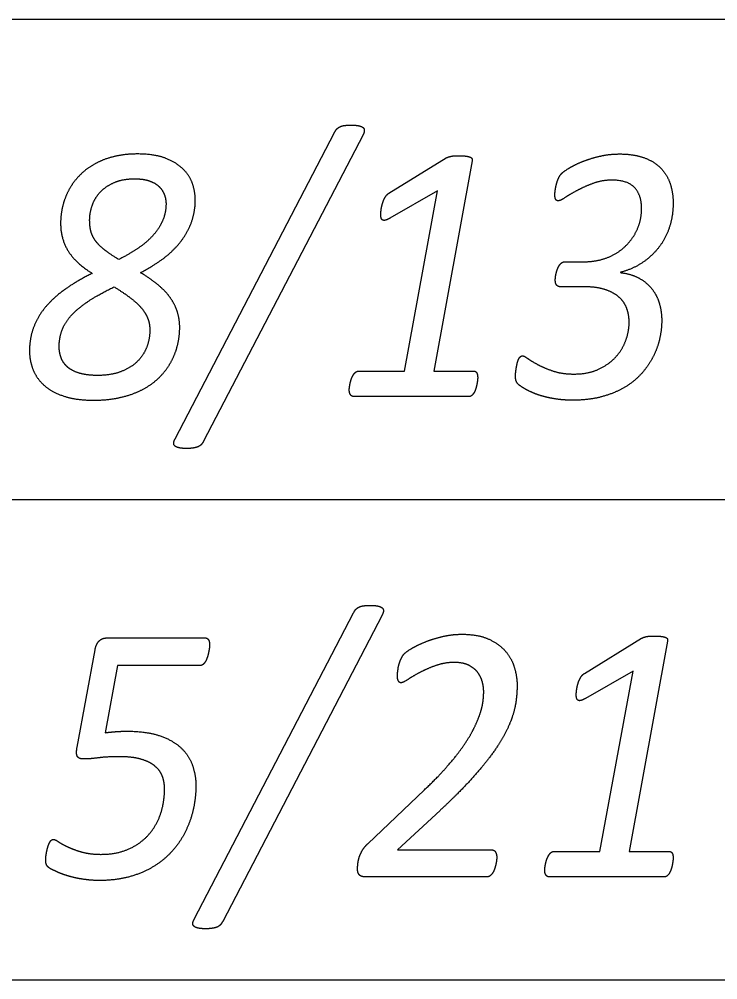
# Model space of a CAD drawing. Extents: x -14196 to 143, y -6096 to 28.
# Drawn here: x 84.68 to 85.044, y -5.329 to -4.829 of the extents above; entities that cross this region are included whole.
import ezdxf

# ---------------------------------------------------------------- set-up
doc = ezdxf.new("R2010")
doc.units = 0
doc.layers.add('RS_Raster1', color=7, linetype='Continuous')
doc.layers.add('SH_Text', color=7, linetype='Continuous')

msp = doc.modelspace()

# ---------------------------------------------------------------- linework, layer by layer
at = {"layer": 'RS_Raster1'}
for p, q in [((81.09453, -4.82886), (94.54453, -4.82886)), ((81.09453, -5.07886), (94.54453, -5.07886)), ((81.09453, -5.32886), (94.54453, -5.32886))]:
    msp.add_line(p, q, dxfattribs=at)
at = {"layer": 'SH_Text'}
for p, q in [((84.76137, -5.0473), (84.8443, -4.88783)), ((84.8592, -4.88898), (84.77616, -5.04845)), ((84.87261, -4.91942), (84.90236, -4.9011)), ((84.75662, -4.92499), (84.75662, -4.92499)), ((84.96429, -4.95511), (84.97424, -4.95511)), ((84.99312, -4.96057), (84.99312, -4.96077)), ((84.97433, -4.96814), (84.9621, -4.96814)), ((84.76374, -4.98936), (84.76374, -4.98936)), ((85.01458, -4.98566), (85.01458, -4.98566)), ((84.7482, -4.99071), (84.7482, -4.99071)), ((84.91881, -5.0155), (84.91881, -5.0155)), ((84.91421, -5.0253), (84.85434, -5.0253)), ((84.7713, -5.2973), (84.85423, -5.13783)), ((84.86913, -5.13898), (84.7861, -5.29845)), ((84.72607, -5.15089), (84.77681, -5.15089)), ((84.97433, -5.16942), (85.00408, -5.1511)), ((84.71033, -5.20784), (84.71969, -5.15714)), ((84.77217, -5.22794), (84.77217, -5.22794)), ((84.8616, -5.25804), (84.89108, -5.23)), ((84.92874, -5.26517), (84.92874, -5.26517)), ((85.02052, -5.2655), (85.02052, -5.2655)), ((84.92369, -5.2753), (84.86038, -5.2753)), ((85.01592, -5.2753), (84.95605, -5.2753))]:
    msp.add_line(p, q, dxfattribs=at)
for points in [[(84.91591, -4.90264), (84.89592, -5.01204), (84.9166, -5.01204)], [(84.85683, -5.01204), (84.8807, -5.01204), (84.89794, -4.91826), (84.87312, -4.93246)], [(85.01763, -5.15264), (84.99763, -5.26204), (85.01831, -5.26204)], [(84.77415, -5.16533), (84.73136, -5.16533), (84.725, -5.20025)], [(84.95855, -5.26204), (84.98242, -5.26204), (84.99966, -5.16826), (84.97484, -5.18246)], [(84.89922, -5.24068), (84.87704, -5.26122), (84.92599, -5.26122)]]:
    msp.add_lwpolyline(points, dxfattribs=at)
for points in [[(84.84567, -4.88586), (84.84642, -4.88514), (84.84743, -4.88471)], [(84.84743, -4.88471), (84.84845, -4.88427), (84.84986, -4.88413)], [(84.84986, -4.88413), (84.85127, -4.88399), (84.85313, -4.88399)], [(84.85313, -4.88399), (84.85545, -4.88399), (84.85697, -4.88432)], [(84.85697, -4.88432), (84.85849, -4.88466), (84.85915, -4.88524)], [(84.8443, -4.88783), (84.84492, -4.88658), (84.84567, -4.88586)], [(84.85915, -4.88524), (84.85982, -4.88581), (84.85982, -4.88677)], [(84.85982, -4.88677), (84.85982, -4.88774), (84.8592, -4.88898)], [(84.7419, -4.89901), (84.73473, -4.89901), (84.72903, -4.9005)], [(84.7566, -4.90132), (84.75084, -4.89901), (84.7419, -4.89901)], [(84.90476, -4.90024), (84.90556, -4.90004), (84.90667, -4.9)], [(84.90667, -4.9), (84.90778, -4.89995), (84.90929, -4.89995)], [(84.90929, -4.89995), (84.91149, -4.89995), (84.91286, -4.90014)], [(84.98218, -4.90021), (84.98727, -4.89901), (84.99266, -4.89901)], [(84.99266, -4.89901), (84.99965, -4.89901), (85.00491, -4.90079)], [(84.71887, -4.90459), (84.7144, -4.90719), (84.71118, -4.91065)], [(84.72903, -4.9005), (84.72333, -4.90199), (84.71887, -4.90459)], [(84.76577, -4.90714), (84.76236, -4.90363), (84.7566, -4.90132)], [(84.90236, -4.9011), (84.90281, -4.90081), (84.90338, -4.90062)], [(84.90338, -4.90062), (84.90396, -4.90043), (84.90476, -4.90024)], [(84.91286, -4.90014), (84.91423, -4.90033), (84.91498, -4.90067)], [(84.91498, -4.90067), (84.91573, -4.90101), (84.91586, -4.90154)], [(84.91586, -4.90154), (84.916, -4.90207), (84.91591, -4.90264)], [(84.96613, -4.90652), (84.96896, -4.90475), (84.97303, -4.90308)], [(84.97303, -4.90308), (84.9771, -4.9014), (84.98218, -4.90021)], [(85.00491, -4.90079), (85.01018, -4.90258), (85.01363, -4.9059)], [(84.77051, -4.91484), (84.76919, -4.91065), (84.76577, -4.90714)], [(84.96078, -4.91185), (84.96144, -4.9103), (84.96233, -4.90934)], [(84.96233, -4.90934), (84.9633, -4.90829), (84.96613, -4.90652)], [(85.01363, -4.9059), (85.01708, -4.90922), (85.0188, -4.91399)], [(84.71118, -4.91065), (84.70795, -4.91412), (84.70587, -4.91811)], [(84.72236, -4.91889), (84.72519, -4.91586), (84.72961, -4.91389)], [(84.72961, -4.91389), (84.73402, -4.91192), (84.74021, -4.91192)], [(84.74021, -4.91192), (84.74482, -4.91192), (84.74797, -4.91303)], [(84.74797, -4.91303), (84.75112, -4.91413), (84.75303, -4.91601)], [(84.77184, -4.92297), (84.77184, -4.91903), (84.77051, -4.91484)], [(84.95972, -4.91503), (84.96012, -4.91339), (84.96078, -4.91185)], [(84.97895, -4.91431), (84.97435, -4.916), (84.97064, -4.91798)], [(84.9886, -4.91263), (84.98356, -4.91263), (84.97895, -4.91431)], [(85.00052, -4.91658), (84.99693, -4.91263), (84.9886, -4.91263)], [(85.0188, -4.91399), (85.02052, -4.91876), (85.02052, -4.92464)], [(84.70587, -4.91811), (84.7038, -4.92211), (84.70278, -4.92643)], [(84.71821, -4.92581), (84.71953, -4.92192), (84.72236, -4.91889)], [(84.75303, -4.91601), (84.75493, -4.91788), (84.75577, -4.92023)], [(84.87059, -4.92162), (84.87138, -4.92018), (84.87261, -4.91942)], [(84.95897, -4.92034), (84.95897, -4.91957), (84.95915, -4.91812)], [(84.95915, -4.91812), (84.95933, -4.91667), (84.95972, -4.91503)], [(84.97064, -4.91798), (84.96692, -4.91995), (84.96431, -4.92169)], [(85.00411, -4.9274), (85.00411, -4.92054), (85.00052, -4.91658)], [(84.75662, -4.92499), (84.75662, -4.92951), (84.75494, -4.93351)], [(84.75577, -4.92023), (84.75662, -4.92259), (84.75662, -4.92499)], [(84.76976, -4.93481), (84.77184, -4.92932), (84.77184, -4.92297)], [(84.8686, -4.92781), (84.86882, -4.92623), (84.86931, -4.92465)], [(84.86931, -4.92465), (84.86979, -4.92306), (84.87059, -4.92162)], [(84.95941, -4.9226), (84.95897, -4.92178), (84.95897, -4.92034)], [(84.96064, -4.92342), (84.95985, -4.92342), (84.95941, -4.9226)], [(84.96431, -4.92169), (84.9617, -4.92342), (84.96064, -4.92342)], [(85.02052, -4.92464), (85.02052, -4.93138), (85.01853, -4.93731)], [(84.70278, -4.92643), (84.70176, -4.93076), (84.70176, -4.93509)], [(84.71688, -4.93336), (84.71688, -4.92971), (84.71821, -4.92581)], [(84.86838, -4.93045), (84.86838, -4.92939), (84.8686, -4.92781)], [(85.00189, -4.93812), (85.00411, -4.9331), (85.00411, -4.9274)], [(84.71746, -4.93894), (84.71688, -4.93644), (84.71688, -4.93336)], [(84.75494, -4.93351), (84.75325, -4.9375), (84.75011, -4.94111)], [(84.764, -4.94496), (84.76768, -4.94029), (84.76976, -4.93481)], [(84.8686, -4.93237), (84.86838, -4.9316), (84.86838, -4.93045)], [(84.86939, -4.93342), (84.86882, -4.93313), (84.8686, -4.93237)], [(84.87084, -4.93347), (84.86996, -4.93371), (84.86939, -4.93342)], [(84.87312, -4.93246), (84.87171, -4.93323), (84.87084, -4.93347)], [(84.70176, -4.93509), (84.70176, -4.94308), (84.70565, -4.94943)], [(84.71962, -4.9438), (84.71803, -4.94144), (84.71746, -4.93894)], [(84.99573, -4.94695), (84.99968, -4.94314), (85.00189, -4.93812)], [(85.01853, -4.93731), (85.01655, -4.94323), (85.01288, -4.94786)], [(84.72418, -4.94856), (84.72121, -4.94616), (84.71962, -4.9438)], [(84.75011, -4.94111), (84.74697, -4.94472), (84.74241, -4.94784)], [(84.75506, -4.95352), (84.76033, -4.94962), (84.764, -4.94496)], [(84.70565, -4.94943), (84.70954, -4.95578), (84.71821, -4.96117)], [(84.732, -4.95395), (84.72714, -4.95097), (84.72418, -4.94856)], [(84.74241, -4.94784), (84.73785, -4.95097), (84.732, -4.95395)], [(84.98629, -4.95294), (84.99179, -4.95077), (84.99573, -4.94695)], [(85.01288, -4.94786), (85.00921, -4.95248), (85.00417, -4.9558)], [(84.74332, -4.96079), (84.74979, -4.95742), (84.75506, -4.95352)], [(84.97424, -4.95511), (84.9808, -4.95511), (84.98629, -4.95294)], [(84.95972, -4.96091), (84.95998, -4.9599), (84.96038, -4.95885)], [(84.96038, -4.95885), (84.96077, -4.9578), (84.96135, -4.95693)], [(84.96135, -4.95693), (84.96192, -4.95607), (84.96262, -4.95559)], [(84.96262, -4.95559), (84.96333, -4.95511), (84.96429, -4.95511)], [(85.00417, -4.9558), (84.99913, -4.95913), (84.99312, -4.96057)], [(84.71821, -4.96117), (84.71034, -4.96502), (84.70423, -4.96935)], [(84.75269, -4.96733), (84.7488, -4.96406), (84.74332, -4.96079)], [(84.95919, -4.96469), (84.95919, -4.96402), (84.95932, -4.96297)], [(84.95994, -4.96733), (84.95919, -4.96651), (84.95919, -4.96469)], [(84.95932, -4.96297), (84.95945, -4.96192), (84.95972, -4.96091)], [(84.99312, -4.96077), (84.99895, -4.96144), (85.00306, -4.96379)], [(85.00306, -4.96379), (85.00716, -4.96615), (85.00973, -4.96956)], [(84.70423, -4.96935), (84.69813, -4.97368), (84.69397, -4.97864)], [(84.71571, -4.97599), (84.7212, -4.97224), (84.72962, -4.9682)], [(84.72962, -4.9682), (84.73466, -4.97127), (84.73824, -4.97402)], [(84.75901, -4.97411), (84.75658, -4.9706), (84.75269, -4.96733)], [(84.9621, -4.96814), (84.96069, -4.96814), (84.95994, -4.96733)], [(84.98505, -4.96959), (84.9806, -4.96814), (84.97433, -4.96814)], [(84.99229, -4.97348), (84.98951, -4.97103), (84.98505, -4.96959)], [(85.00973, -4.96956), (85.01229, -4.97297), (85.01344, -4.97715)], [(84.73824, -4.97402), (84.74182, -4.97676), (84.74404, -4.97945)], [(84.76259, -4.98138), (84.76144, -4.97763), (84.75901, -4.97411)], [(84.99635, -4.97931), (84.99507, -4.97594), (84.99229, -4.97348)], [(84.69397, -4.97864), (84.68981, -4.98359), (84.68769, -4.98927)], [(84.70694, -4.98349), (84.71022, -4.97974), (84.71571, -4.97599)], [(84.74404, -4.97945), (84.74625, -4.98215), (84.74722, -4.98489)], [(84.99763, -4.98652), (84.99763, -4.98267), (84.99635, -4.97931)], [(85.01344, -4.97715), (85.01458, -4.98133), (85.01458, -4.98566)], [(84.70234, -4.99114), (84.70366, -4.98725), (84.70694, -4.98349)], [(84.74722, -4.98489), (84.7482, -4.98763), (84.7482, -4.99071)], [(84.76374, -4.98936), (84.76374, -4.98513), (84.76259, -4.98138)], [(84.68769, -4.98927), (84.68557, -4.99494), (84.68557, -5.00149)], [(84.76268, -4.99822), (84.76374, -4.99369), (84.76374, -4.98936)], [(84.99591, -4.996), (84.99763, -4.99124), (84.99763, -4.98652)], [(85.01458, -4.98566), (85.01458, -4.99037), (85.01348, -4.99527)], [(84.70101, -4.99937), (84.70101, -4.99504), (84.70234, -4.99114)], [(84.7482, -4.99071), (84.7482, -4.99513), (84.74665, -4.99936)], [(84.70198, -5.00499), (84.70101, -5.00225), (84.70101, -4.99937)], [(84.74665, -4.99936), (84.7451, -5.0036), (84.74177, -5.00691)], [(84.75936, -5.00697), (84.76162, -5.00274), (84.76268, -4.99822)], [(84.99066, -5.00466), (84.99419, -5.00077), (84.99591, -4.996)], [(85.01348, -4.99527), (85.01237, -5.00017), (85.00998, -5.00478)], [(84.68557, -5.00149), (84.68557, -5.00688), (84.68755, -5.01159)], [(84.70525, -5.0098), (84.70295, -5.00773), (84.70198, -5.00499)], [(84.9399, -5.00632), (84.94029, -5.00531), (84.94086, -5.00468)], [(84.94086, -5.00468), (84.94142, -5.00406), (84.94212, -5.00406)], [(84.94212, -5.00406), (84.94292, -5.00406), (84.945, -5.00555)], [(84.98169, -5.01106), (84.98712, -5.00856), (84.99066, -5.00466)], [(85.00998, -5.00478), (85.0076, -5.0094), (85.00392, -5.01348)], [(84.7114, -5.01307), (84.70756, -5.01187), (84.70525, -5.0098)], [(84.74177, -5.00691), (84.73845, -5.01023), (84.73332, -5.01225)], [(84.75357, -5.01486), (84.75711, -5.01121), (84.75936, -5.00697)], [(84.93881, -5.01109), (84.93898, -5.00994), (84.93924, -5.00863)], [(84.93924, -5.00863), (84.9395, -5.00733), (84.9399, -5.00632)], [(84.945, -5.00555), (84.94708, -5.00703), (84.95044, -5.00881)], [(84.95044, -5.00881), (84.9538, -5.01059), (84.95836, -5.01208)], [(84.68755, -5.01159), (84.68954, -5.01631), (84.69361, -5.01977)], [(84.72101, -5.01427), (84.71525, -5.01427), (84.7114, -5.01307)], [(84.73332, -5.01225), (84.72818, -5.01427), (84.72101, -5.01427)], [(84.74503, -5.02126), (84.75003, -5.01852), (84.75357, -5.01486)], [(84.85307, -5.01617), (84.85347, -5.01502), (84.854, -5.01415)], [(84.854, -5.01415), (84.85453, -5.01329), (84.85524, -5.01266)], [(84.85524, -5.01266), (84.85594, -5.01204), (84.85683, -5.01204)], [(84.9166, -5.01204), (84.91783, -5.01204), (84.91832, -5.01295)], [(84.91832, -5.01295), (84.91881, -5.01387), (84.91881, -5.0155)], [(84.93846, -5.01485), (84.93846, -5.01427), (84.93854, -5.01326)], [(84.93902, -5.0176), (84.93846, -5.01639), (84.93846, -5.01485)], [(84.93854, -5.01326), (84.93863, -5.01225), (84.93881, -5.01109)], [(84.95836, -5.01208), (84.96291, -5.01356), (84.96884, -5.01356)], [(84.96884, -5.01356), (84.97626, -5.01356), (84.98169, -5.01106)], [(85.00392, -5.01348), (85.00025, -5.01757), (84.99508, -5.0206)], [(84.69361, -5.01977), (84.69767, -5.02323), (84.70394, -5.02521)], [(84.8521, -5.02035), (84.85223, -5.01944), (84.85245, -5.01838)], [(84.85245, -5.01838), (84.85267, -5.01732), (84.85307, -5.01617)], [(84.91832, -5.0192), (84.9181, -5.0203), (84.91774, -5.02136)], [(84.91867, -5.01708), (84.91854, -5.01809), (84.91832, -5.0192)], [(84.91881, -5.0155), (84.91881, -5.01608), (84.91867, -5.01708)], [(84.94088, -5.01967), (84.93958, -5.0188), (84.93902, -5.0176)], [(84.94605, -5.02266), (84.94318, -5.02128), (84.94088, -5.01967)], [(84.73352, -5.02559), (84.74003, -5.02401), (84.74503, -5.02126)], [(84.85197, -5.02175), (84.85197, -5.02127), (84.8521, -5.02035)], [(84.85262, -5.02434), (84.85197, -5.02338), (84.85197, -5.02175)], [(84.85434, -5.0253), (84.85328, -5.0253), (84.85262, -5.02434)], [(84.91567, -5.02477), (84.915, -5.0253), (84.91421, -5.0253)], [(84.91686, -5.02333), (84.91633, -5.02425), (84.91567, -5.02477)], [(84.91774, -5.02136), (84.91739, -5.02242), (84.91686, -5.02333)], [(84.95243, -5.02504), (84.94893, -5.02404), (84.94605, -5.02266)], [(84.99508, -5.0206), (84.9899, -5.02362), (84.98327, -5.0254)], [(84.70394, -5.02521), (84.71022, -5.02718), (84.71879, -5.02718)], [(84.71879, -5.02718), (84.72702, -5.02718), (84.73352, -5.02559)], [(84.95986, -5.02661), (84.95592, -5.02604), (84.95243, -5.02504)], [(84.96823, -5.02718), (84.9638, -5.02718), (84.95986, -5.02661)], [(84.98327, -5.0254), (84.97663, -5.02718), (84.96823, -5.02718)], [(84.76124, -5.051), (84.76057, -5.05037), (84.76062, -5.04946)], [(84.76062, -5.04946), (84.76066, -5.04855), (84.76137, -5.0473)], [(84.77616, -5.04845), (84.77554, -5.0497), (84.77479, -5.05042)], [(84.76341, -5.05196), (84.7619, -5.05162), (84.76124, -5.051)], [(84.76732, -5.0523), (84.76492, -5.0523), (84.76341, -5.05196)], [(84.77055, -5.0521), (84.76918, -5.0523), (84.76732, -5.0523)], [(84.77298, -5.05153), (84.77192, -5.05191), (84.77055, -5.0521)], [(84.77479, -5.05042), (84.77404, -5.05114), (84.77298, -5.05153)], [(84.8556, -5.13586), (84.85635, -5.13514), (84.85737, -5.13471)], [(84.85737, -5.13471), (84.85838, -5.13427), (84.8598, -5.13413)], [(84.8598, -5.13413), (84.86121, -5.13399), (84.86306, -5.13399)], [(84.86306, -5.13399), (84.86539, -5.13399), (84.8669, -5.13432)], [(84.8669, -5.13432), (84.86842, -5.13466), (84.86909, -5.13524)], [(84.85423, -5.13783), (84.85485, -5.13658), (84.8556, -5.13586)], [(84.86909, -5.13524), (84.86975, -5.13581), (84.86975, -5.13677)], [(84.86975, -5.13677), (84.86975, -5.13774), (84.86913, -5.13898)], [(84.90037, -5.15021), (84.90533, -5.14901), (84.91064, -5.14901)], [(84.91064, -5.14901), (84.91914, -5.14901), (84.92471, -5.15161)], [(85.00648, -5.15024), (85.00728, -5.15004), (85.00839, -5.15)], [(85.00839, -5.15), (85.0095, -5.14995), (85.011, -5.14995)], [(85.011, -5.14995), (85.01321, -5.14995), (85.01458, -5.15014)], [(84.71969, -5.15714), (84.72022, -5.15397), (84.72186, -5.15243)], [(84.72186, -5.15243), (84.7235, -5.15089), (84.72607, -5.15089)], [(84.77681, -5.15089), (84.77805, -5.15089), (84.77867, -5.15175)], [(84.77867, -5.15175), (84.77929, -5.15262), (84.77929, -5.15445)], [(84.77929, -5.15445), (84.77929, -5.15512), (84.77916, -5.15618)], [(84.8844, -5.15643), (84.88728, -5.15469), (84.89135, -5.15306)], [(84.89135, -5.15306), (84.89542, -5.15142), (84.90037, -5.15021)], [(84.92471, -5.15161), (84.93029, -5.1542), (84.93352, -5.15815)], [(85.00408, -5.1511), (85.00453, -5.15081), (85.0051, -5.15062)], [(85.0051, -5.15062), (85.00568, -5.15043), (85.00648, -5.15024)], [(85.01458, -5.15014), (85.01595, -5.15033), (85.0167, -5.15067)], [(85.0167, -5.15067), (85.01745, -5.15101), (85.01758, -5.15154)], [(85.01758, -5.15154), (85.01771, -5.15207), (85.01763, -5.15264)], [(84.77876, -5.15849), (84.7785, -5.15974), (84.7781, -5.16095)], [(84.77916, -5.15618), (84.77903, -5.15724), (84.77876, -5.15849)], [(84.87945, -5.16081), (84.87993, -5.1599), (84.88055, -5.15922)], [(84.88055, -5.15922), (84.88152, -5.15816), (84.8844, -5.15643)], [(84.93352, -5.15815), (84.93675, -5.16209), (84.93804, -5.16671)], [(84.77588, -5.1647), (84.77513, -5.16533), (84.77415, -5.16533)], [(84.77717, -5.16311), (84.77664, -5.16407), (84.77588, -5.1647)], [(84.7781, -5.16095), (84.7777, -5.16215), (84.77717, -5.16311)], [(84.87741, -5.16683), (84.87755, -5.16577), (84.87786, -5.16471)], [(84.87786, -5.16471), (84.87817, -5.16365), (84.87856, -5.16269)], [(84.87856, -5.16269), (84.87896, -5.16173), (84.87945, -5.16081)], [(84.90664, -5.16368), (84.9016, -5.16368), (84.897, -5.16531)], [(84.91429, -5.16522), (84.91127, -5.16368), (84.90664, -5.16368)], [(84.87702, -5.17049), (84.87702, -5.16972), (84.87715, -5.1688)], [(84.87715, -5.1688), (84.87728, -5.16789), (84.87741, -5.16683)], [(84.88869, -5.16891), (84.88497, -5.17088), (84.88245, -5.17256)], [(84.897, -5.16531), (84.8924, -5.16695), (84.88869, -5.16891)], [(84.91896, -5.16905), (84.91731, -5.16675), (84.91429, -5.16522)], [(84.92127, -5.17399), (84.9206, -5.17135), (84.91896, -5.16905)], [(84.93804, -5.16671), (84.93932, -5.17133), (84.93932, -5.17546)], [(84.9723, -5.17162), (84.9731, -5.17018), (84.97433, -5.16942)], [(84.87754, -5.17328), (84.87702, -5.17232), (84.87702, -5.17049)], [(84.87895, -5.17425), (84.87807, -5.17425), (84.87754, -5.17328)], [(84.88245, -5.17256), (84.87993, -5.17425), (84.87895, -5.17425)], [(84.92194, -5.17892), (84.92194, -5.17662), (84.92127, -5.17399)], [(84.97032, -5.17781), (84.97054, -5.17623), (84.97102, -5.17465)], [(84.97102, -5.17465), (84.97151, -5.17306), (84.9723, -5.17162)], [(84.92158, -5.18397), (84.92194, -5.18114), (84.92194, -5.17892)], [(84.93932, -5.17546), (84.93932, -5.17941), (84.93879, -5.18354)], [(84.9701, -5.18045), (84.9701, -5.17939), (84.97032, -5.17781)], [(84.92008, -5.19027), (84.92123, -5.18681), (84.92158, -5.18397)], [(84.93879, -5.18354), (84.93826, -5.18768), (84.93671, -5.19225)], [(84.97032, -5.18237), (84.9701, -5.1816), (84.9701, -5.18045)], [(84.97111, -5.18342), (84.97054, -5.18313), (84.97032, -5.18237)], [(84.97255, -5.18347), (84.97168, -5.18371), (84.97111, -5.18342)], [(84.97484, -5.18246), (84.97343, -5.18323), (84.97255, -5.18347)], [(84.91688, -5.19792), (84.91892, -5.19374), (84.92008, -5.19027)], [(84.93671, -5.19225), (84.93516, -5.19682), (84.93237, -5.20191)], [(84.725, -5.20025), (84.7281, -5.19986), (84.73071, -5.19967)], [(84.73071, -5.19967), (84.73332, -5.19948), (84.7366, -5.19948)], [(84.7366, -5.19948), (84.74633, -5.19948), (84.7531, -5.20174)], [(84.91143, -5.20706), (84.91484, -5.2021), (84.91688, -5.19792)], [(84.7531, -5.20174), (84.75987, -5.204), (84.76411, -5.20785)], [(84.93237, -5.20191), (84.92958, -5.20701), (84.92511, -5.21293)], [(84.7105, -5.21266), (84.70971, -5.21141), (84.71033, -5.20784)], [(84.76411, -5.20785), (84.76836, -5.21169), (84.77026, -5.21693)], [(84.90301, -5.21773), (84.90802, -5.21201), (84.91143, -5.20706)], [(84.71368, -5.21392), (84.7113, -5.21392), (84.7105, -5.21266)], [(84.72151, -5.21333), (84.71713, -5.21392), (84.71368, -5.21392)], [(84.73226, -5.21274), (84.72589, -5.21274), (84.72151, -5.21333)], [(84.74358, -5.21404), (84.73907, -5.21274), (84.73226, -5.21274)], [(84.75087, -5.21765), (84.74808, -5.21534), (84.74358, -5.21404)], [(84.92511, -5.21293), (84.92064, -5.21884), (84.91431, -5.22572)], [(84.75476, -5.22304), (84.75365, -5.21996), (84.75087, -5.21765)], [(84.77026, -5.21693), (84.77217, -5.22217), (84.77217, -5.22794)], [(84.89108, -5.23), (84.898, -5.22346), (84.90301, -5.21773)], [(84.75586, -5.22948), (84.75586, -5.22612), (84.75476, -5.22304)], [(84.75383, -5.24243), (84.75586, -5.23632), (84.75586, -5.22948)], [(84.77217, -5.22794), (84.77217, -5.2341), (84.7708, -5.24016)], [(84.91431, -5.22572), (84.90798, -5.2326), (84.89922, -5.24068)], [(84.74768, -5.25321), (84.75179, -5.24854), (84.75383, -5.24243)], [(84.7708, -5.24016), (84.76942, -5.24622), (84.76672, -5.2517)], [(84.73734, -5.26072), (84.74357, -5.25788), (84.74768, -5.25321)], [(84.76672, -5.2517), (84.76403, -5.25718), (84.75987, -5.26184)], [(84.69491, -5.2605), (84.69522, -5.25929), (84.69566, -5.25823)], [(84.69566, -5.25823), (84.6961, -5.25717), (84.69667, -5.25649)], [(84.69667, -5.25649), (84.69724, -5.25582), (84.69803, -5.25582)], [(84.69803, -5.25582), (84.69891, -5.25582), (84.70068, -5.25703)], [(84.70068, -5.25703), (84.70245, -5.25824), (84.70541, -5.25964)], [(84.70541, -5.25964), (84.70837, -5.26105), (84.71266, -5.26231)], [(84.85868, -5.26166), (84.85974, -5.25978), (84.8616, -5.25804)], [(84.69408, -5.26512), (84.69416, -5.26411), (84.69438, -5.26291)], [(84.69438, -5.26291), (84.6946, -5.2617), (84.69491, -5.2605)], [(84.71266, -5.26231), (84.71695, -5.26356), (84.72288, -5.26356)], [(84.72288, -5.26356), (84.7311, -5.26356), (84.73734, -5.26072)], [(84.75987, -5.26184), (84.75571, -5.26651), (84.75014, -5.26992)], [(84.85708, -5.26537), (84.85761, -5.26354), (84.85868, -5.26166)], [(84.92599, -5.26122), (84.9275, -5.26122), (84.92812, -5.26242)], [(84.92812, -5.26242), (84.92874, -5.26363), (84.92874, -5.26517)], [(84.95479, -5.26617), (84.95519, -5.26502), (84.95572, -5.26415)], [(84.95572, -5.26415), (84.95625, -5.26329), (84.95695, -5.26266)], [(84.95695, -5.26266), (84.95766, -5.26204), (84.95855, -5.26204)], [(85.01831, -5.26204), (85.01955, -5.26204), (85.02004, -5.26295)], [(85.02004, -5.26295), (85.02052, -5.26387), (85.02052, -5.2655)], [(84.69399, -5.26672), (84.69399, -5.26614), (84.69408, -5.26512)], [(84.69455, -5.26927), (84.69399, -5.26826), (84.69399, -5.26672)], [(84.69634, -5.27096), (84.69512, -5.27028), (84.69455, -5.26927)], [(84.75014, -5.26992), (84.74456, -5.27333), (84.73753, -5.27526)], [(84.85628, -5.27125), (84.85628, -5.27029), (84.85642, -5.26875)], [(84.85642, -5.26875), (84.85655, -5.2672), (84.85708, -5.26537)], [(84.92821, -5.26898), (84.92794, -5.27009), (84.92754, -5.27125)], [(84.92861, -5.26681), (84.92847, -5.26787), (84.92821, -5.26898)], [(84.92874, -5.26517), (84.92874, -5.26575), (84.92861, -5.26681)], [(84.95382, -5.27035), (84.95395, -5.26944), (84.95417, -5.26838)], [(84.95417, -5.26838), (84.95439, -5.26732), (84.95479, -5.26617)], [(85.02004, -5.2692), (85.01982, -5.2703), (85.01946, -5.27136)], [(85.02039, -5.26708), (85.02026, -5.26809), (85.02004, -5.2692)], [(85.02052, -5.2655), (85.02052, -5.26608), (85.02039, -5.26708)], [(84.70125, -5.27326), (84.69846, -5.27211), (84.69634, -5.27096)], [(84.70731, -5.27527), (84.70404, -5.2744), (84.70125, -5.27326)], [(84.85651, -5.27294), (84.85628, -5.27222), (84.85628, -5.27125)], [(84.85717, -5.27419), (84.85673, -5.27366), (84.85651, -5.27294)], [(84.85842, -5.27501), (84.85762, -5.27472), (84.85717, -5.27419)], [(84.92529, -5.27472), (84.92458, -5.2753), (84.92369, -5.2753)], [(84.92657, -5.27328), (84.92599, -5.27414), (84.92529, -5.27472)], [(84.92754, -5.27125), (84.92715, -5.27241), (84.92657, -5.27328)], [(84.95368, -5.27175), (84.95368, -5.27127), (84.95382, -5.27035)], [(84.95434, -5.27434), (84.95368, -5.27338), (84.95368, -5.27175)], [(84.95605, -5.2753), (84.955, -5.2753), (84.95434, -5.27434)], [(85.01738, -5.27477), (85.01672, -5.2753), (85.01592, -5.2753)], [(85.01858, -5.27333), (85.01805, -5.27425), (85.01738, -5.27477)], [(85.01946, -5.27136), (85.01911, -5.27242), (85.01858, -5.27333)], [(84.7143, -5.27665), (84.71058, -5.27613), (84.70731, -5.27527)], [(84.72191, -5.27718), (84.71802, -5.27718), (84.7143, -5.27665)], [(84.73753, -5.27526), (84.73049, -5.27718), (84.72191, -5.27718)], [(84.86038, -5.2753), (84.85922, -5.2753), (84.85842, -5.27501)], [(84.77055, -5.29946), (84.7706, -5.29855), (84.7713, -5.2973)], [(84.77117, -5.301), (84.77051, -5.30037), (84.77055, -5.29946)], [(84.7861, -5.29845), (84.78548, -5.2997), (84.78473, -5.30042)], [(84.77335, -5.30196), (84.77184, -5.30162), (84.77117, -5.301)], [(84.77726, -5.3023), (84.77486, -5.3023), (84.77335, -5.30196)], [(84.78048, -5.3021), (84.77911, -5.3023), (84.77726, -5.3023)], [(84.78292, -5.30153), (84.78185, -5.30191), (84.78048, -5.3021)], [(84.78473, -5.30042), (84.78398, -5.30114), (84.78292, -5.30153)]]:
    msp.add_open_spline(points, degree=2, dxfattribs=at)

doc.saveas('drawing.dxf')
